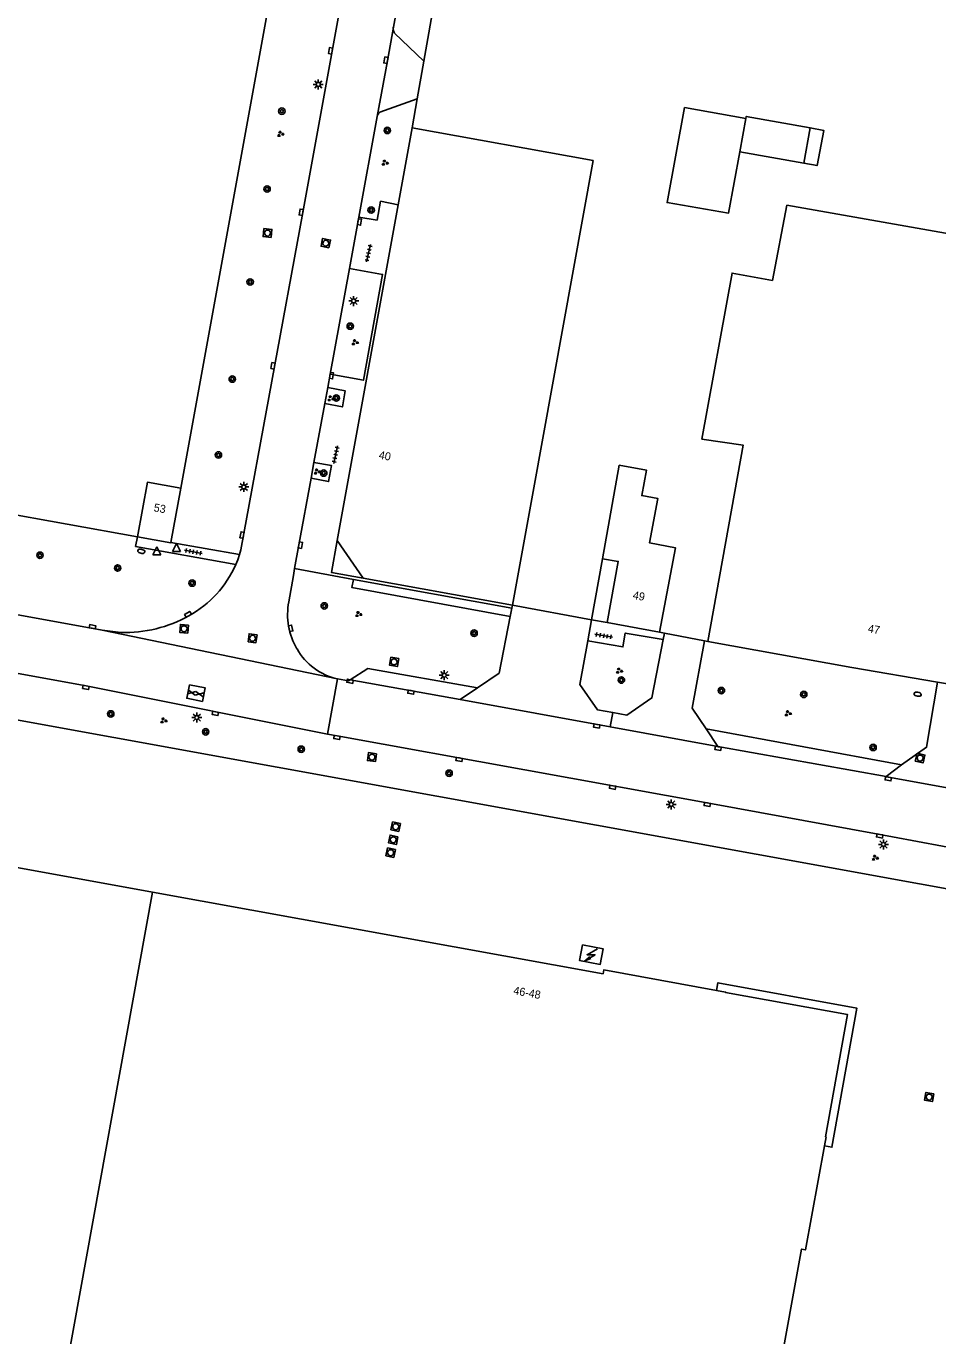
# Model space of a CAD drawing. Extents: x 130998 to 133001, y 398999 to 403002.
# Drawn here: x 131681.7 to 131795.5, y 399287.6 to 399451.3 of the extents above; entities that cross this region are included whole.
import ezdxf

# ---------------------------------------------------------------- set-up
doc = ezdxf.new("R2010")
doc.units = 0
for name, color, linetype in [('gg-afsc-hekwerk', 7, 'Continuous'), ('gg-anno-huisnummerreeks BGT', 7, 'Continuous'), ('gg-bbg-bijgebouw', 7, 'Continuous'), ('gg-bbg-gedigitaliseerde bebouwing', 7, 'Continuous'), ('gg-bbg-gedigitaliseerde bijgebouw', 7, 'Continuous'), ('gg-bbg-hoofdgebouw', 7, 'Continuous'), ('gg-bbg-lage trafo', 7, 'Continuous'), ('gg-bbg-luifel en loopbrug', 7, 'Continuous'), ('gg-bbg-onder overbouw', 7, 'Continuous'), ('gg-bbg-pand overbouw', 7, 'Continuous'), ('gg-bbg-tussenscheiding', 7, 'Continuous'), ('gg-knt-verharding', 7, 'Continuous'), ('gg-knt-verharding nz', 7, 'Continuous'), ('gt-grn-weggrens', 7, 'Continuous'), ('gt-symb-boom', 7, 'Continuous'), ('gt-symb-brandkraan', 7, 'Continuous'), ('gt-symb-gesloten verharding', 7, 'Continuous'), ('gt-symb-groenvak', 7, 'Continuous'), ('gt-symb-kolk', 7, 'Continuous'), ('gt-symb-lichtmast', 7, 'Continuous'), ('gt-symb-rioolschacht', 7, 'Continuous'), ('gt-symb-tegel verharding', 7, 'Continuous'), ('gt-symb-trafo symbool', 7, 'Continuous'), ('gt-symb-waterafsluiter', 7, 'Continuous')]:
    doc.layers.add(name, color=color, linetype=linetype)

# ---------------------------------------------------------------- blocks, each defined once
blk = doc.blocks.new('gt0-BOOM')
at = {"layer": 'gt-symb-boom'}
for radius in [0.4, 0.2]:
    blk.add_circle((0, 0), radius, dxfattribs=at)
blk = doc.blocks.new('gt0-BR')
at = {"layer": 'gt-symb-brandkraan'}
for centre, radius, start, end in [((-0.24, 0), 0.206, 107.5669, 252.4331), ((0.6, -2.66), 3, 106.892, 107.5669), ((0, -0.69), 0.938, 73.108, 106.892), ((-0.6, -2.66), 3, 72.4331, 73.108), ((0.24, 0), 0.206, 287.567, 72.4331), ((0.6, 2.66), 3, 252.4331, 253.108), ((0, 0.69), 0.938, 253.108, 286.8921), ((-0.6, 2.66), 3, 286.8921, 287.567)]:
    blk.add_arc(centre, radius, start, end, dxfattribs=at)
blk = doc.blocks.new('gt0-WAFSL')
at = {"layer": 'gt-symb-waterafsluiter'}
for p, q in [((-0.5, -0.33), (0, 0.67)), ((0, 0.67), (0.5, -0.33)), ((0.5, -0.33), (-0.5, -0.33))]:
    blk.add_line(p, q, dxfattribs=at)
blk = doc.blocks.new('gt0-TEG1')
at = {"layer": 'gt-symb-tegel verharding'}
for p, q in [((-1.12, 0), (1.12, 0)), ((-0.9, -0.25), (-0.9, 0.25)), ((-0.45, -0.25), (-0.45, 0.25)), ((0, -0.25), (0, 0.25)), ((0.45, -0.25), (0.45, 0.25)), ((0.9, -0.25), (0.9, 0.25))]:
    blk.add_line(p, q, dxfattribs=at)
blk = doc.blocks.new('gt0-KOLK')
at = {"layer": 'gt-symb-kolk'}
blk.add_lwpolyline([(0, 0), (0.37, 0), (0.37, 0.4), (-0.38, 0.4), (-0.38, 0), (0, 0)], dxfattribs=at)
blk = doc.blocks.new('gt0-RS')
at = {"layer": 'gt-symb-rioolschacht'}
blk.add_lwpolyline([(-0.5, -0.5), (0.5, -0.5), (0.5, 0.5), (-0.5, 0.5)], close=True, dxfattribs=at)
blk.add_circle((0, 0), 0.375, dxfattribs=at)
blk = doc.blocks.new('gt0-LMAST')
at = {"layer": 'gt-symb-lichtmast'}
for p, q in [((-0.18, 0.17), (-0.45, 0.44)), ((-0.01, 0.25), (-0.01, 0.62)), ((0.17, 0.17), (0.44, 0.44)), ((-0.26, 0), (-0.63, 0)), ((-0.18, -0.18), (-0.45, -0.45)), ((-0.01, -0.25), (-0.01, -0.63)), ((0.44, -0.45), (0.17, -0.18)), ((0.24, 0), (0.62, 0))]:
    blk.add_line(p, q, dxfattribs=at)
blk.add_circle((-0.01, 0), 0.25, dxfattribs=at)
blk = doc.blocks.new('gt0-GRVAK')
at = {"layer": 'gt-symb-groenvak'}
for p, q in [((-0.11, 0.19), (-0.23, 0.24)), ((-0.18, 0.15), (0.09, 0.15)), ((-0.09, 0.21), (-0.16, 0.32)), ((-0.05, 0.21), (-0.05, 0.39)), ((0, 0.21), (0.06, 0.32)), ((0.01, 0.19), (0.13, 0.24)), ((0.26, -0.05), (0.2, 0.06)), ((0.3, -0.05), (0.3, 0.13)), ((0.35, -0.05), (0.41, 0.06)), ((-0.24, -0.23), (-0.36, -0.18)), ((-0.32, -0.26), (-0.05, -0.26)), ((-0.23, -0.21), (-0.29, -0.09)), ((-0.18, -0.2), (-0.18, -0.02)), ((-0.14, -0.21), (-0.07, -0.09)), ((-0.12, -0.23), (0, -0.18)), ((0.24, -0.07), (0.12, -0.02)), ((0.17, -0.11), (0.44, -0.11)), ((0.37, -0.07), (0.49, -0.02))]:
    blk.add_line(p, q, dxfattribs=at)
blk = doc.blocks.new('gt0-GESVH1')
at = {"layer": 'gt-symb-gesloten verharding'}
for p, q in [((-0.99, -0.26), (0.01, 0.24)), ((0.01, -0.26), (-0.99, 0.24)), ((0.01, 0.24), (1.01, -0.26)), ((1.01, 0.24), (0.01, -0.26))]:
    blk.add_line(p, q, dxfattribs=at)
blk = doc.blocks.new('gt0-HSP')
at = {"layer": 'gt-symb-trafo symbool'}
for points in [[(0.77, 0.75), (-0.53, 0), (0.47, 0), (-0.83, -0.75)], [(-0.22, -0.24), (-0.83, -0.75), (-0.08, -0.48)]]:
    blk.add_lwpolyline(points, dxfattribs=at)

msp = doc.modelspace()

# ---------------------------------------------------------------- linework, layer by layer
at = {"layer": 'gg-afsc-hekwerk'}
for p, q in [((131735.56, 399583.84), (131700.96, 399393.53)), ((131737.19, 399480.27), (131731.31, 399446.88)), ((131695.54, 399387.46), (131344.23, 399451.02)), ((131731.31, 399446.88), (131730.48, 399442.2)), ((131730.48, 399442.2), (131729.85, 399438.57)), ((131761.36, 399375.42), (131760.76, 399375.53)), ((131766.35, 399374.47), (131761.36, 399375.42)), ((131766.78, 399374.39), (131766.35, 399374.47))]:
    msp.add_line(p, q, dxfattribs=at)
msp.add_lwpolyline([(131816.98, 399339.48), (131813.12, 399340.18), (131813.17, 399340.47), (131592.38, 399380.6)], dxfattribs=at)
at = {"layer": 'gg-bbg-bijgebouw'}
msp.add_line((131700.96, 399393.53), (131699.72, 399386.74), dxfattribs=at)
for points in [[(131695.54, 399387.46), (131696.79, 399394.27), (131700.96, 399393.53)], [(131699.72, 399386.74), (131699.71, 399386.72), (131695.54, 399387.46)]]:
    msp.add_lwpolyline(points, dxfattribs=at)
at = {"layer": 'gg-bbg-gedigitaliseerde bebouwing'}
for p, q in [((131776.64, 399428.88), (131774.87, 399419.49)), ((131753.65, 399384.71), (131755.72, 399396.43))]:
    msp.add_line(p, q, dxfattribs=at)
for points in [[(131815.11, 399390.24), (131820.54, 399421.17), (131776.64, 399428.88)], [(131766.04, 399399.65), (131769.81, 399420.41), (131774.87, 399419.49)], [(131766.78, 399374.39), (131771.2, 399398.91), (131766.04, 399399.65)], [(131755.72, 399396.43), (131759.12, 399395.8), (131758.53, 399392.61), (131760.55, 399392.24), (131759.52, 399386.69), (131762.73, 399386.1), (131760.76, 399375.53)]]:
    msp.add_lwpolyline(points, dxfattribs=at)
at = {"layer": 'gg-bbg-gedigitaliseerde bijgebouw'}
for p, q in [((131771.54, 399439.73), (131763.86, 399441.09)), ((131779.57, 399438.56), (131778.79, 399434.14)), ((131778.79, 399434.14), (131770.78, 399435.56))]:
    msp.add_line(p, q, dxfattribs=at)
for points in [[(131763.86, 399441.09), (131761.7, 399429.23), (131769.38, 399427.92), (131770.78, 399435.56)], [(131771.54, 399439.73), (131771.59, 399439.98), (131779.57, 399438.56)]]:
    msp.add_lwpolyline(points, dxfattribs=at)
at = {"layer": 'gg-bbg-hoofdgebouw'}
for p, q in [((131728.1, 399428.96), (131729.85, 399438.57)), ((131728.1, 399428.96), (131720.5, 399387.01)), ((131720.5, 399387.01), (131723.75, 399382.29)), ((131723.75, 399382.29), (131742.39, 399378.92)), ((131760.76, 399375.53), (131754.2, 399376.75)), ((131766.78, 399374.39), (131784.79, 399371.12)), ((131795.48, 399369.3), (131784.79, 399371.12)), ((131806.63, 399367.39), (131795.48, 399369.3)), ((131646.75, 399352.26), (131697.44, 399343.06))]:
    msp.add_line(p, q, dxfattribs=at)
for points in [[(131729.85, 399438.57), (131752.45, 399434.48), (131744.97, 399393.11), (131742.39, 399378.92)], [(131753.65, 399384.71), (131755.6, 399384.38), (131754.2, 399376.75)], [(131697.44, 399343.06), (131753.7, 399332.86), (131753.79, 399333.34), (131767.87, 399330.78)], [(131662.56, 399150.79), (131748.85, 399135.12), (131778.5, 399298.45), (131778.98, 399298.36), (131781.36, 399311.36)]]:
    msp.add_lwpolyline(points, dxfattribs=at)
at = {"layer": 'gg-bbg-lage trafo'}
msp.add_lwpolyline([(131751.12, 399336.47), (131750.75, 399334.52), (131753.34, 399334.02), (131753.71, 399335.98), (131751.12, 399336.47)], dxfattribs=at)
at = {"layer": 'gg-bbg-luifel en loopbrug'}
for points in [[(131779.57, 399438.56), (131781.26, 399438.25), (131780.44, 399433.84), (131778.79, 399434.14)], [(131720.5, 399387.01), (131719.77, 399383.01), (131723.75, 399382.29)]]:
    msp.add_lwpolyline(points, dxfattribs=at)
at = {"layer": 'gg-bbg-onder overbouw'}
msp.add_lwpolyline([(131781.36, 399311.36), (131781.56, 399312.48), (131781.5, 399312.49), (131784.25, 399327.77), (131769, 399330.51), (131769.01, 399330.57), (131767.87, 399330.78)], dxfattribs=at)
at = {"layer": 'gg-bbg-pand overbouw'}
msp.add_lwpolyline([(131781.36, 399311.36), (131782.29, 399311.18), (131785.4, 399328.56), (131768.04, 399331.73), (131767.87, 399330.78)], dxfattribs=at)
at = {"layer": 'gg-bbg-tussenscheiding'}
for p, q in [((131770.78, 399435.56), (131771.54, 399439.73)), ((131697.44, 399343.06), (131662.56, 399150.79))]:
    msp.add_line(p, q, dxfattribs=at)
at = {"layer": 'gg-knt-verharding'}
for p, q in [((131727.66, 399450.41), (131731.31, 399446.88)), ((131725.83, 399440.51), (131730.48, 399442.2)), ((131725.47, 399439.97), (131723.18, 399427.41)), ((131723.18, 399427.41), (131722.02, 399421)), ((131722.02, 399421), (131719.61, 399407.77)), ((131719.61, 399407.77), (131719.31, 399406.11)), ((131719.31, 399406.11), (131718.94, 399404.13)), ((131718.94, 399404.13), (131717.59, 399396.76)), ((131717.59, 399396.76), (131717.23, 399394.79)), ((131695.54, 399387.46), (131695.32, 399386.26)), ((131708.29, 399385.23), (131699.72, 399386.74)), ((131707.82, 399383.98), (131695.32, 399386.26)), ((131752.27, 399377.1), (131753.65, 399384.71)), ((131715.18, 399383.49), (131715.02, 399382.62)), ((131715.18, 399383.49), (131722.52, 399382.14)), ((131715.02, 399382.62), (131714.44, 399379.33)), ((131722.52, 399382.14), (131742.3, 399378.53)), ((131742.3, 399378.53), (131742.1, 399377.51)), ((131742.39, 399378.92), (131742.3, 399378.53)), ((131751.79, 399374.45), (131752.27, 399377.1)), ((131691.48, 399375.76), (131691.12, 399375.8)), ((131693.46, 399375.52), (131691.48, 399375.76)), ((131761.36, 399375.42), (131761.2, 399374.64)), ((131719.28, 399362.82), (131690.17, 399368.62)), ((131790.98, 399358.98), (131766.56, 399363.46)), ((131767.38, 399354.09), (131787.62, 399350.38)), ((131789.87, 399349.98), (131787.62, 399350.38)), ((131789.87, 399349.98), (131799.48, 399348.19))]:
    msp.add_line(p, q, dxfattribs=at)
for points in [[(131730.83, 399508.57), (131723.53, 399468.32), (131719.85, 399448.16), (131716.19, 399427.98), (131708.47, 399385.84), (131708.29, 399385.23)], [(131734.8, 399491), (131727.51, 399451.15), (131727.51, 399451.13)], [(131725.47, 399439.97), (131726.76, 399446.93), (131727.51, 399451.13)], [(131723.18, 399427.41), (131725.47, 399427.03), (131725.92, 399429.38), (131728.1, 399428.96)], [(131722.02, 399421), (131726.16, 399420.24), (131723.76, 399407.03), (131719.61, 399407.77)], [(131691.12, 399375.8), (131569.96, 399397.89), (131512.43, 399408.31), (131499.05, 399410.86), (131498.96, 399410.98)], [(131718.94, 399404.13), (131721.14, 399403.69), (131721.49, 399405.69), (131719.31, 399406.11)], [(131717.59, 399396.76), (131719.78, 399396.38), (131719.42, 399394.36), (131717.23, 399394.79)], [(131717.23, 399394.79), (131715.7, 399386.45), (131715.18, 399383.49)], [(131690.17, 399368.62), (131689.14, 399368.83), (131650.79, 399375.79), (131596.33, 399385.75)], [(131707.82, 399383.98), (131708.07, 399384.6), (131708.29, 399385.23)], [(131722.52, 399382.14), (131722.33, 399381.12), (131742.1, 399377.51)], [(131742.1, 399377.51), (131740.73, 399370.44), (131738.02, 399368.6)], [(131761.2, 399374.64), (131756.47, 399375.44), (131756.17, 399373.7), (131751.79, 399374.45)], [(131751.79, 399374.45), (131750.78, 399369.02), (131752.99, 399365.85), (131754.91, 399365.5)], [(131754.91, 399365.5), (131756.65, 399365.19), (131759.8, 399367.32), (131761.2, 399374.64)], [(131766.56, 399363.46), (131764.84, 399366.04), (131766.35, 399374.47)], [(131738.02, 399368.6), (131724.31, 399371.02), (131722.13, 399369.61)], [(131702.06, 399368.96), (131701.71, 399367.29), (131703.66, 399366.89), (131704.01, 399368.57), (131702.06, 399368.96)], [(131720.52, 399369.7), (131721.92, 399369.47), (131722.13, 399369.61)], [(131795.48, 399369.3), (131794.11, 399361.16), (131790.98, 399358.98)], [(131767.38, 399354.09), (131720.49, 399362.58), (131719.28, 399362.82)]]:
    msp.add_lwpolyline(points, dxfattribs=at)
for centre, radius, start, end in [((131728.5, 399450.97), 1.01, 170.5498, 213.2917), ((131726.41, 399439.74), 0.965, 127.1296, 166.0833), ((131695.55, 399389.35), 13.39, 298.6657, 336.3646), ((131722.9, 399377.78), 8.6, 169.6017, 210.2598), ((131694.07, 399391.46), 15.95, 267.8083, 299.7063), ((131722.27, 399377.32), 7.82, 209.6576, 257.0581)]:
    msp.add_arc(centre, radius, start, end, dxfattribs=at)
at = {"layer": 'gg-knt-verharding nz'}
for p, q in [((131735.85, 399367.12), (131722.13, 399369.61)), ((131738.02, 399368.6), (131735.85, 399367.12)), ((131754.57, 399363.7), (131735.85, 399367.12)), ((131768.03, 399361.24), (131754.57, 399363.7)), ((131766.56, 399363.46), (131768.03, 399361.24)), ((131768.03, 399361.24), (131789.04, 399357.5)), ((131789.04, 399357.5), (131790.98, 399358.98))]:
    msp.add_line(p, q, dxfattribs=at)
msp.add_lwpolyline([(131813.86, 399352.96), (131789.35, 399357.41), (131789.04, 399357.5)], dxfattribs=at)
at = {"layer": 'gt-grn-weggrens'}
for p, q in [((131742.39, 399378.92), (131752.27, 399377.1)), ((131752.27, 399377.1), (131754.2, 399376.75)), ((131720.52, 399369.7), (131691.12, 399375.8)), ((131720.52, 399369.7), (131719.28, 399362.82)), ((131754.91, 399365.5), (131754.57, 399363.7))]:
    msp.add_line(p, q, dxfattribs=at)

# ---------------------------------------------------------------- block references
at = {"layer": 'gt-symb-boom'}
for p in [(131713.58, 399440.65), (131711.74, 399430.92), (131724.74, 399428.29), (131709.62, 399419.3), (131722.12, 399413.77), (131707.39, 399407.17), (131720.38, 399404.8), (131705.66, 399397.69), (131718.81, 399395.42), (131683.37, 399385.16), (131693.07, 399383.56), (131702.37, 399381.68), (131718.88, 399378.83), (131737.59, 399375.42), (131755.99, 399369.56), (131768.48, 399368.25), (131778.77, 399367.77), (131692.21, 399365.33), (131704.07, 399363.09), (131716, 399360.92), (131787.43, 399361.14), (131734.47, 399357.92)]:
    msp.add_blockref('gt0-BOOM', p, dxfattribs=at)
at = {"layer": 'gt-symb-boom', "rotation": 80.09492079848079}
msp.add_blockref('gt0-BOOM', (131726.75, 399438.24), dxfattribs=at)
at = {"layer": 'gt-symb-brandkraan'}
for p, rotation in [((131696.03, 399385.65), -13.00750479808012), ((131792.99, 399367.79), -8.397572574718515)]:
    msp.add_blockref('gt0-BR', p, dxfattribs=dict(at, rotation=rotation))
at = {"layer": 'gt-symb-gesloten verharding', "rotation": -11.130111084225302}
msp.add_blockref('gt0-GESVH1', (131702.8, 399367.91), dxfattribs=at)
at = {"layer": 'gt-symb-groenvak'}
for p in [(131713.4, 399437.8), (131726.44, 399434.19), (131722.7, 399411.75), (131719.67, 399404.74), (131717.97, 399395.61), (131723.14, 399377.79), (131755.7, 399370.71), (131776.78, 399365.39), (131698.8, 399364.5), (131787.66, 399347.34)]:
    msp.add_blockref('gt0-GRVAK', p, dxfattribs=at)
at = {"layer": 'gt-symb-kolk'}
for p, rotation in [((131719.85, 399448.16), 79.63367739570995), ((131726.78, 399446.98), 79.6381306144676), ((131716.19, 399427.98), 79.69002960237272), ((131723.08, 399426.83), -100.30997039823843), ((131712.67, 399408.8), 79.63367739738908), ((131719.58, 399407.63), -100.30997039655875), ((131708.81, 399387.65), 79.63367739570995), ((131715.7, 399386.45), -100.42265453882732), ((131701.97, 399377.6), 30.462640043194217), ((131689.9, 399376.03), -10.30997039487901), ((131714.49, 399375.98), -77.88123966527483), ((131689.14, 399368.83), 168.63386214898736), ((131722.13, 399369.61), 169.74640197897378), ((131729.74, 399368.24), 169.80279442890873), ((131705.31, 399365.59), 168.81367070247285), ((131752.94, 399364.02), 169.56697527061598), ((131720.49, 399362.58), 169.80279442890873), ((131768.09, 399361.23), 169.85920685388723), ((131735.76, 399359.83), 169.74640197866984), ((131789.35, 399357.41), 169.69002960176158), ((131754.92, 399356.36), 169.74640197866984), ((131766.75, 399354.21), 169.16208955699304), ((131788.29, 399350.28), 169.0495657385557)]:
    msp.add_blockref('gt0-KOLK', p, dxfattribs=dict(at, rotation=rotation))
at = {"layer": 'gt-symb-lichtmast'}
for p in [(131718.14, 399443.99), (131722.56, 399416.93), (131708.84, 399393.69), (131733.87, 399370.17), (131702.97, 399364.88), (131762.22, 399354.02), (131788.73, 399349.02)]:
    msp.add_blockref('gt0-LMAST', p, dxfattribs=at)
at = {"layer": 'gt-symb-rioolschacht'}
for p, rotation in [((131711.79, 399425.42), -96.03000880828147), ((131719.07, 399424.15), 78.70129979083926), ((131701.37, 399375.97), 84.31791505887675), ((131709.92, 399374.78), -7.409184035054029), ((131727.6, 399371.83), -100.01793447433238), ((131724.83, 399359.93), 172.46974665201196), ((131793.3, 399359.81), -103.24380202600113), ((131727.8, 399351.24), 168.63386214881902), ((131727.49, 399349.6), 168.63386214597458), ((131727.17, 399347.99), 168.40926317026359), ((131794.43, 399317.46), 169.9820655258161)]:
    msp.add_blockref('gt0-RS', p, dxfattribs=dict(at, rotation=rotation))
at = {"layer": 'gt-symb-tegel verharding'}
for p, rotation in [((131724.41, 399422.91), 77.70114482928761), ((131720.3, 399397.73), 77.70114482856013), ((131702.52, 399385.58), 170.03848340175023), ((131753.78, 399375.1), -9.725965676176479)]:
    msp.add_blockref('gt0-TEG1', p, dxfattribs=dict(at, rotation=rotation))
at = {"layer": 'gt-symb-trafo symbool'}
msp.add_blockref('gt0-HSP', (131752.24, 399335.24), dxfattribs=at)
at = {"layer": 'gt-symb-waterafsluiter'}
for p in [(131700.43, 399385.97), (131697.96, 399385.54)]:
    msp.add_blockref('gt0-WAFSL', p, dxfattribs=at)

# ---------------------------------------------------------------- texts
at = {"layer": 'gg-anno-huisnummerreeks BGT'}
for s, rotation, p in [('40', 349.7, (131725.63, 399397.23)), ('53', 349.9, (131697.52, 399390.66)), ('49', 349.5, (131757.36, 399379.72)), ('47', 349.9, (131786.72, 399375.55)), ('46-48', 349.7, (131742.44, 399330.32))]:
    msp.add_text(s, height=1, rotation=rotation, dxfattribs=at).set_placement(p)

doc.saveas('drawing.dxf')
